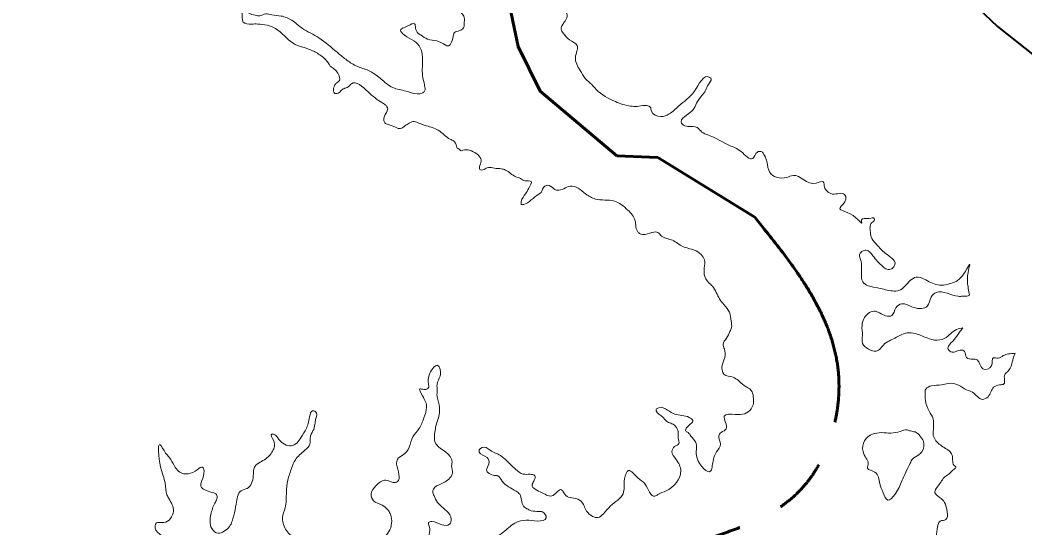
# Model space of a CAD drawing. Extents: x -1643653 to 4543381, y 1624270 to 13878484.
# Drawn here: x 574300 to 579563, y 8984472 to 8987135 of the extents above; entities that cross this region are included whole.
import ezdxf

# ---------------------------------------------------------------- set-up
doc = ezdxf.new("R2010")
doc.units = 0
doc.header["$LTSCALE"] = 200
doc.linetypes.add('LONG_DASH_SHORT_DASH', pattern=[9.9, 6, -1.2, 1.5, -1.2])
for name, color, linetype, lineweight in [('12', 7, 'Continuous', 25), ('25', 7, 'Continuous', 13), ('60', 7, 'Continuous', 13), ('7', 7, 'LONG_DASH_SHORT_DASH', 60)]:
    doc.layers.add(name, color=color, linetype=linetype, lineweight=lineweight)

msp = doc.modelspace()

# ---------------------------------------------------------------- linework, layer by layer
at = {"layer": '12', "lineweight": 40}
msp.add_lwpolyline([(577759.9, 8988875.8), (577832.5, 8988674.7), (577901.5, 8988571.1), (578184.7, 8988310.3), (578513.4, 8987946.2), (578671.2, 8987814.3), (579419.2, 8987100.9), (579808.1, 8986794.1), (580283, 8986357.3), (580496.3, 8986108), (581364.8, 8985224.5), (581561.3, 8985062.5), (582162.5, 8984452.7), (582384.7, 8984161.9), (582616.4, 8983918.8), (582880.2, 8983596.7), (583472.4, 8982628.4), (583582.5, 8982317.7), (583621.7, 8982083.2), (583591.6, 8981897.8), (583552.5, 8981370), (583461.7, 8980518.1), (583461.7, 8980001.2)], dxfattribs=at)
at = {"layer": '25'}
for points in [[(577145.8, 8987117.4), (577157, 8987132.6), (577165.3, 8987162.8), (577153.8, 8987180.3), (577107.4, 8987173.9), (577075.4, 8987214), (577027.8, 8987293.1), (576995.8, 8987337), (576949.6, 8987404.8), (576933.8, 8987455), (576944.6, 8987492.8), (576968.4, 8987497.9), (576979.4, 8987523), (576992.8, 8987554.5), (576997.2, 8987597.3), (576996.9, 8987622.4), (577004.2, 8987640), (577023.9, 8987665.2), (577031.5, 8987667.8), (577036.4, 8987674.1), (577031.2, 8987682.9), (576999.9, 8987679), (576962.2, 8987677.6), (576926.8, 8987686.3), (576881.3, 8987708.8), (576840.9, 8987717.5), (576794, 8987748.8), (576742.9, 8987807.7), (576707, 8987861.7), (576677.7, 8987888), (576663.7, 8987898), (576567.9, 8987942.7), (576447.7, 8987977.8), (576392.7, 8988045.6), (576345.7, 8988075.6), (576313.7, 8988093.8)], [(576089.5, 8987971), (576123.6, 8987955.5), (576150.2, 8987939.2), (576194.7, 8987907.9), (576233.9, 8987886.7), (576274.5, 8987864.2), (576315.1, 8987831.6), (576321.8, 8987800.2), (576348.2, 8987711), (576362.5, 8987679.6), (576376.7, 8987652), (576404.7, 8987624.4), (576424, 8987594.3), (576424.2, 8987580.5), (576412.2, 8987537.7), (576415, 8987513.8), (576429.2, 8987492.5), (576462.2, 8987468.7), (576506.6, 8987436.1), (576522.5, 8987379.6), (576528, 8987345.7), (576543.6, 8987304.2), (576569.5, 8987250.2), (576592.4, 8987227.7), (576608.2, 8987177.4), (576624.9, 8987154.9), (576626.5, 8987124.7), (576623.2, 8987094.5), (576600.8, 8987079.3), (576575.8, 8987069.2), (576566.1, 8987040.3), (576544, 8987000), (576507.3, 8987015), (576482.1, 8987024.9), (576434.2, 8987034.8), (576399.9, 8987054.9), (576383.5, 8987066.1), (576371.8, 8987092.5), (576366.4, 8987115.1), (576331.4, 8987103.7), (576292.8, 8987078.4), (576301.7, 8987065.9), (576390.6, 8986999.5), (576406.3, 8986955.6), (576407.2, 8986890.2), (576407.9, 8986842.4), (576416, 8986803.5), (576418.6, 8986790.9), (576419, 8986762), (576405.3, 8986751.9), (576355.1, 8986751.7), (576312.2, 8986764.2), (576244, 8986784.1), (576211, 8986807.9), (576158.8, 8986850.5), (576117.1, 8986873), (576057.7, 8986895.4), (576005.7, 8986929.2), (575959.9, 8986965.6), (575864.6, 8987042), (575779.7, 8987090.7), (575722.5, 8987133.3), (575666.9, 8987155.8), (575619, 8987161.9), (575586.3, 8987166.9), (575555, 8987156.7), (575531.1, 8987160.4), (575499.5, 8987170.4), (575480.4, 8987185.4), (575470.4, 8987185.4), (575465.5, 8987176.6), (575463.4, 8987145.1), (575468.7, 8987123.8), (575511.6, 8987113.8), (575544.3, 8987113.9), (575593.4, 8987107.8), (575637.6, 8987090.3), (575730.5, 8987012.7), (575749.5, 8987002.6), (575767.1, 8986996.4), (575793.6, 8986989), (575811.3, 8986982.7), (575863.2, 8986956.5), (575910.3, 8986915.1), (575923.2, 8986893.8)], [(579273.6, 8985691.7), (579262.6, 8985760.8), (579270.4, 8985832.5), (579275.2, 8985853.9), (579250.6, 8985814.9), (579184.7, 8985756.8), (579106.9, 8985746.5), (579036.1, 8985776.5), (578994.5, 8985786.4), (578962.1, 8985768.7), (578903.7, 8985717), (578869.8, 8985714.4), (578797.9, 8985729.3), (578742.4, 8985741.7), (578714.5, 8985761.7), (578707.6, 8985808.2), (578707.1, 8985839.7), (578702.8, 8985878.6), (578696.2, 8985903.7), (578709.8, 8985921.4), (578732.3, 8985927.7), (578766.7, 8985898.9), (578819, 8985842.5), (578840.5, 8985828.7), (578865.7, 8985831.3), (578882.9, 8985854), (578833.1, 8985911.7), (578787.2, 8985956.8), (578761.7, 8985989.4), (578753.7, 8986022.1), (578752, 8986049.7), (578760.5, 8986071.1), (578775.4, 8986088.8), (578774.1, 8986093.8), (578747.6, 8986095), (578707.5, 8986087.3), (578709, 8986071), (578678.5, 8986098.6), (578594.8, 8986151.1), (578625.6, 8986195.2), (578619, 8986220.3), (578556.1, 8986222.7), (578525.7, 8986238.9), (578514.1, 8986259), (578507.4, 8986286.6), (578469.8, 8986279), (578348.6, 8986320.1), (578316, 8986310), (578261.9, 8986311.1), (578227.7, 8986334.8), (578211.8, 8986392.6), (578200, 8986424), (578182.2, 8986445.3), (578162.1, 8986442.8), (578137.4, 8986408.8), (578076.6, 8986445), (578015.8, 8986477.6), (577903.1, 8986532.5), (577871.5, 8986547.5), (577847.3, 8986571.3), (577798.2, 8986577.5), (577769.1, 8986588.7), (577762.6, 8986601.3), (577791.1, 8986635.3), (577830.8, 8986673.1), (577847.9, 8986707.1), (577881.3, 8986751.2), (577915.6, 8986814.2), (577920.5, 8986825.5), (577912.8, 8986834.3), (577832.1, 8986761.1), (577791.2, 8986718.3), (577750.2, 8986684.2), (577700.5, 8986642.6), (577655.4, 8986628.6), (577607.2, 8986657.4), (577600.7, 8986678.7), (577572.9, 8986687.5), (577531.5, 8986682.3), (577497.5, 8986683.5), (577418, 8986707.1), (577317.8, 8986770.9), (577294.8, 8986796), (577260.4, 8986828.6), (577233.5, 8986870), (577208.6, 8986939.1), (577217.8, 8987002), (577178.5, 8987030.8), (577145.3, 8987065.9), (577133.7, 8987086), (577145.8, 8987117.4)], [(575923.2, 8986893.8), (575963.9, 8986856.2), (575972, 8986817.2), (575957.1, 8986804.6), (575947.2, 8986790.8), (575941.3, 8986763.1), (575947.8, 8986750.5), (575959.1, 8986749.3), (575971.6, 8986754.4), (575980.3, 8986763.2), (575997.7, 8986775.8), (576001.5, 8986777.1), (576012.7, 8986780.9), (576035.1, 8986801.1), (576122.4, 8986758.6), (576194.8, 8986702.2), (576212.6, 8986691), (576225.5, 8986668.4), (576218.2, 8986649.5), (576204.9, 8986610.5), (576210.1, 8986595.4), (576227.8, 8986586.7), (576267, 8986572.9), (576280.9, 8986566.7), (576303.5, 8986570.5), (576315.9, 8986580.6), (576338.4, 8986593.3), (576352.1, 8986600.8), (576405.1, 8986587.2), (576429.1, 8986579.7), (576489.7, 8986557.2), (576553.2, 8986509.7), (576569.7, 8986500.9), (576585.2, 8986473.3), (576585.2, 8986472), (576599.2, 8986457), (576610.6, 8986449.5), (576619.4, 8986452), (576654.6, 8986452.1), (576664.7, 8986448.4), (576714.4, 8986402), (576708.5, 8986371.8), (576708.8, 8986350.5), (576730.2, 8986351.8), (576752.6, 8986361.9), (576784.1, 8986358.2), (576821.9, 8986354.6), (576842.1, 8986348.3), (576896.6, 8986313.3), (576920.6, 8986304.6), (576944.7, 8986292.1), (576977.4, 8986288.4), (576964.1, 8986253.1), (576946.9, 8986222.9), (576924.8, 8986182.6), (576926.3, 8986167.5), (576942.6, 8986170.1), (576968.8, 8986184), (577006.1, 8986215.6), (577033.4, 8986238.3), (577037.1, 8986248.3), (577063.2, 8986269.8), (577096.1, 8986249.8), (577113.8, 8986242.3), (577181.4, 8986263.8), (577262.4, 8986223.8), (577313.1, 8986196.3), (577412.6, 8986185.3), (577449.3, 8986166.6), (577483.6, 8986137.8), (577520.8, 8986085.1), (577538, 8986021), (577550.7, 8986012.2), (577598.4, 8986017.4), (577639.8, 8986021.3), (577660.2, 8986002.5), (577717.1, 8985980), (577771.6, 8985947.5), (577830.9, 8985928.8), (577867.7, 8985905.1), (577884.4, 8985877.4), (577883.7, 8985835.9), (577886.9, 8985789.4), (577917.6, 8985748), (577926.6, 8985739.3), (577963.9, 8985672.7), (577987, 8985642.6), (578015.2, 8985602.5), (578024.6, 8985556), (578026.3, 8985522.1), (578017.8, 8985501.9)], [(579238.3, 8985520.6), (579223.2, 8985518.1), (579188.2, 8985501.6), (579159.6, 8985477.6), (579118.4, 8985457.4), (579063, 8985463.5), (578998.6, 8985488.5), (578918.1, 8985487), (578890.3, 8985471.6), (578828.3, 8985436.4), (578783.6, 8985398.6), (578744.5, 8985409.8), (578712.6, 8985439.8), (578712, 8985481.3), (578710.1, 8985534.1), (578741.9, 8985595.8), (578773.2, 8985608.5), (578833.9, 8985584.4), (578866.5, 8985586.2), (578887.3, 8985626.4), (578918.5, 8985646.7), (578980.3, 8985628), (579053.1, 8985635.7), (579072.6, 8985682.3), (579099.9, 8985706.3), (579214.6, 8985686.5), (579237.2, 8985686.6), (579259.8, 8985687.9), (579273.6, 8985691.7)], [(578017.8, 8985501.9), (578000.7, 8985466.7), (577982.3, 8985433.9), (577988.9, 8985411.3), (577990.8, 8985366), (577977.5, 8985325.8), (577986.9, 8985278), (578034.9, 8985261.8), (578062.8, 8985244.3), (578092.1, 8985219.2), (578130.2, 8985193), (578140.6, 8985161.6), (578141.1, 8985125.1), (578129, 8985096.1), (578095.4, 8985070.9), (578046.4, 8985067), (577988.7, 8985058), (577998.4, 8984991.4), (577972.2, 8984972.5), (577959.9, 8984954.8), (577969.3, 8984910.8), (577948.5, 8984870.6), (577931.5, 8984830.3), (577925.6, 8984798.8), (577918.4, 8984771.1), (577845.9, 8984837.6), (577838.4, 8984923), (577814.1, 8984953.1), (577798.8, 8984972), (577786.1, 8984982), (577789.7, 8984994.6), (577823, 8985036.1), (577805.2, 8985051.2), (577729.6, 8985068.6), (577691.6, 8985089.8), (577644.9, 8985102.2), (577631.2, 8985093.4), (577656.8, 8985060.8), (577696.2, 8985025.7), (577720.2, 8985015.7), (577747.2, 8984976.8), (577747.6, 8984942.9), (577750.5, 8984914), (577728.1, 8984898.8), (577714.6, 8984873.6), (577735.3, 8984832.2), (577761.3, 8984770.7), (577683.5, 8984666.1), (577641, 8984647.1), (577624.8, 8984638.2), (577573.7, 8984702.2), (577535.5, 8984734.8), (577487.2, 8984772.4), (577466.4, 8984729.6), (577458.7, 8984651.6), (577392.9, 8984587.3), (577355.8, 8984546.9), (577325.9, 8984526.7), (577298.1, 8984532.9), (577267.6, 8984560.5), (577238, 8984612), (577200, 8984628.2), (577164.7, 8984636.9), (577143, 8984664.5), (577137.8, 8984670.8), (577091.7, 8984643), (577033.7, 8984656.6), (576981.6, 8984696.7), (576991.4, 8984718.1), (576996, 8984745.8), (576972, 8984753.2), (576935.6, 8984754.4), (576895, 8984779.4), (576850.4, 8984822), (576816.1, 8984852.1), (576790.7, 8984864.6), (576761.6, 8984879.6), (576741.3, 8984893.4), (576705, 8984882), (576705.2, 8984869.4), (576745.8, 8984840.6), (576755.1, 8984807.9), (576742.9, 8984775.2), (576784.8, 8984747.7), (576802.4, 8984745.2), (576825.4, 8984717.6), (576897.8, 8984665), (576916.9, 8984648.7), (576936.6, 8984585.9), (576960.7, 8984569.7), (576977.2, 8984562.2)], [(579511.6, 8985388.2), (579477.7, 8985384.3), (579450.2, 8985375.4), (579422.9, 8985361.7), (579398.8, 8985363.9), (579388.1, 8985321.2), (579343, 8985305.9), (579313.5, 8985353.6), (579290.8, 8985357.3), (579258, 8985364.8), (579247.5, 8985397.4), (579224.8, 8985404.9), (579182.2, 8985393.5), (579161.8, 8985408.5), (579188.9, 8985455.1), (579221, 8985497.9), (579238.3, 8985520.6)], [(579360.2, 8984143), (579331.3, 8984141.7), (579297.2, 8984151.6), (579286.7, 8984185.5), (579249.5, 8984242), (579213.8, 8984278.4), (579199.7, 8984297.2), (579098.8, 8984413.8), (579104.3, 8984465.4), (579120.1, 8984508.2), (579148.9, 8984515.8), (579155.9, 8984557.3), (579124.8, 8984626.4), (579091.7, 8984656.4), (579117.4, 8984704.3), (579135.9, 8984730.8), (579173.2, 8984762.3), (579190.6, 8984778.7), (579201.7, 8984792.6), (579197.9, 8984795.1), (579182, 8984854.1), (579141.2, 8984893), (579092.9, 8984935.6), (579082.4, 8984964.4), (579084.5, 8984997.1), (579084.5, 8984998.4), (579082.6, 8985043.7), (579062, 8985083.8), (579042.3, 8985141.6), (579040.6, 8985173), (579044, 8985199.4), (579074, 8985217.1), (579126.7, 8985222.3), (579161.8, 8985230), (579214.7, 8985221.3), (579257.8, 8985196.3), (579288.1, 8985183.8), (579341.4, 8985146.3), (579370.2, 8985160.2), (579399.7, 8985209.3), (579429.7, 8985222), (579453.5, 8985227.1), (579457.8, 8985276.1), (579471.5, 8985290), (579494.8, 8985332.8), (579505.6, 8985371.8), (579511.6, 8985388.2)], [(576977.2, 8984562.2), (577016.2, 8984558.5), (577036.3, 8984556), (577055.6, 8984524.7), (577010.6, 8984508.2), (576951.4, 8984513), (576891.3, 8984496.5), (576829.1, 8984448.6), (576789.3, 8984417), (576736.1, 8984359), (576676.9, 8984361.3), (576649.2, 8984368.8), (576621.5, 8984367.5), (576576.7, 8984337.2), (576516.5, 8984325.7), (576459.9, 8984329.3), (576423.1, 8984350.5), (576427.5, 8984397.1), (576442.7, 8984481.4), (576439.9, 8984500.2), (576456.2, 8984505.3), (576509.2, 8984489.1), (576549.4, 8984491.7), (576557.9, 8984518.2), (576535.9, 8984559.6), (576500.3, 8984590.9), (576486.3, 8984606), (576468.2, 8984641.1), (576461.6, 8984662.5), (576472.6, 8984686.4), (576491.3, 8984696.5), (576544.9, 8984728.1), (576564.6, 8984758.3), (576560.3, 8984798.5), (576562.6, 8984816.2), (576559.8, 8984832.5), (576473.1, 8984924), (576472.4, 8984974.3), (576478.3, 8985007), (576496.2, 8985076.2), (576494.3, 8985117.7), (576483.5, 8985173), (576484.5, 8985191.8), (576484.1, 8985224.5), (576499.8, 8985268.6), (576500.6, 8985301.3), (576485.2, 8985325.1), (576461.6, 8985307.4), (576437.3, 8985242), (576440.2, 8985216.8), (576440.3, 8985210.6), (576416.6, 8985197.9), (576393.9, 8985201.6), (576407, 8985165.2), (576429.2, 8985104.9), (576414.8, 8985049.6), (576389.2, 8984991.7), (576357.1, 8984950.1), (576337.7, 8984894.7), (576306.8, 8984855.6), (576277, 8984832.9), (576272.3, 8984806.5), (576284.4, 8984752.5), (576276.1, 8984714.7), (576254.8, 8984710.9), (576215.6, 8984722.1), (576163.2, 8984693), (576138.7, 8984650.2), (576150.5, 8984615), (576196.1, 8984591.3), (576225.3, 8984567.5), (576238.1, 8984548.6), (576246.2, 8984509.7), (576236.8, 8984461.9), (576210.9, 8984427.9), (576137.7, 8984354.7), (576107, 8984301.8), (576070.7, 8984292.9), (576032.8, 8984306.6), (575980.7, 8984254.9), (575929.3, 8984241), (575878.5, 8984276), (575841.7, 8984306.1), (575823.3, 8984360.1), (575782.6, 8984395.2), (575711.6, 8984439), (575676.9, 8984497.9), (575674, 8984526.8), (575688.4, 8984577.2), (575694.8, 8984658.9), (575701.5, 8984723.1)], [(575701.5, 8984723.1), (575722, 8984786), (575741.5, 8984828.8), (575791.1, 8984879.2), (575817.1, 8984910.7), (575819.1, 8984946), (575825.1, 8984963.6), (575841, 8984997.6), (575845.6, 8985030.3), (575850.3, 8985050.4), (575852.5, 8985074.3), (575832.2, 8985086.8), (575816.3, 8985054.1), (575798.3, 8984992.4), (575771.3, 8984947.1), (575750.3, 8984918.1), (575719.1, 8984902.9), (575655.8, 8984935.4), (575627.8, 8984963), (575617.7, 8984964.2), (575628.2, 8984929), (575622.7, 8984875), (575579.3, 8984829.6), (575527, 8984790.4), (575521.4, 8984743.9), (575489.6, 8984679.7), (575457.1, 8984667), (575431.6, 8984596.5), (575418.6, 8984537.4), (575396.8, 8984479.5), (575368.2, 8984454.3), (575336.9, 8984444.1), (575303.9, 8984469.2), (575299.1, 8984543.3), (575319.7, 8984601.2), (575330.7, 8984623.9), (575327.8, 8984647.8), (575313.9, 8984655.3), (575274.8, 8984669), (575250.7, 8984684), (575263.3, 8984770.8), (575255.5, 8984790.9), (575228, 8984777), (575136.4, 8984764.1), (575113.5, 8984788), (575089, 8984830.6), (575062.1, 8984864.5), (575032.6, 8984908.4), (575035.5, 8984792.8), (575059.3, 8984706.1), (575068.9, 8984645.8), (575079.2, 8984625.7), (575102.8, 8984560.4), (575086.9, 8984521.3), (575052, 8984499.9), (575014.3, 8984498.5), (575011.1, 8984460.8), (575046.8, 8984423.2), (575019.7, 8984381.6), (574946.5, 8984314.7), (574931.5, 8984304.6)], [(578959, 8984981.7), (578981.7, 8984976.7), (578994.3, 8984973), (579013.4, 8984954.2), (579031.4, 8984926.6), (579023.4, 8984871.2), (579007.2, 8984856.1), (578974.9, 8984833.4), (578962.6, 8984812), (578918.6, 8984718.8), (578883.1, 8984648.3), (578845.8, 8984618), (578821.4, 8984656.9), (578803.2, 8984703.4), (578777.2, 8984764.9), (578739.2, 8984786.2), (578742.6, 8984811.3), (578730.9, 8984838.9), (578715.3, 8984872.8), (578723.4, 8984929.4), (578764.4, 8984963.5), (578813.3, 8984972.4)], [(578959, 8984981.7), (578981.7, 8984976.7), (578994.3, 8984973), (579013.4, 8984954.2), (579031.4, 8984926.6), (579023.4, 8984871.2), (579007.2, 8984856.1), (578974.9, 8984833.4), (578962.6, 8984812), (578918.6, 8984718.8), (578883.1, 8984648.3), (578845.8, 8984618), (578821.4, 8984656.9), (578803.2, 8984703.4), (578777.2, 8984764.9), (578739.2, 8984786.2), (578742.6, 8984811.3), (578730.9, 8984838.9), (578715.3, 8984872.8), (578723.4, 8984929.4), (578764.4, 8984963.5), (578813.3, 8984972.4)], [(578813.3, 8984972.4), (578910, 8984977.8), (578946.4, 8984986.7), (578959, 8984981.7)], [(578813.3, 8984972.4), (578910, 8984977.8), (578946.4, 8984986.7), (578959, 8984981.7)]]:
    msp.add_spline(points, degree=3, dxfattribs=at)
at = {"layer": '60', "lineweight": 25}
msp.add_spline([(814781, 9009175.5), (814787.2, 9009173.4), (814796.9, 9009173.4), (814799.4, 9009172.4), (814805.1, 9009174.5), (814805.6, 9009176.5), (814811.7, 9009179.5), (814811.7, 9009179.5), (814801.5, 9009181), (814790.7, 9009181.5), (814784.1, 9009183.1), (814777.4, 9009185.1), (814778.4, 9009175.5)], degree=3, dxfattribs=at)
at = {"layer": '7'}
msp.add_lwpolyline([(576848.8, 8987284.7), (576909, 8986996.6), (577023.9, 8986762.4), (577426.1, 8986423.2), (577640.5, 8986414.6), (578148.9, 8986100.6)], dxfattribs=at)
msp.add_spline([(578148.9, 8986100.6), (578588.4, 8985259.2), (578387.1, 8984670.8), (577761.3, 8984372.4), (576742.9, 8984054.8), (576047.2, 8983814.9), (575896.3, 8983061.6), (576017.9, 8982051.6), (576505.4, 8981680.2), (577877.5, 8981304.8), (578797.8, 8980419.1)], degree=3, dxfattribs=at)

doc.saveas('drawing.dxf')
